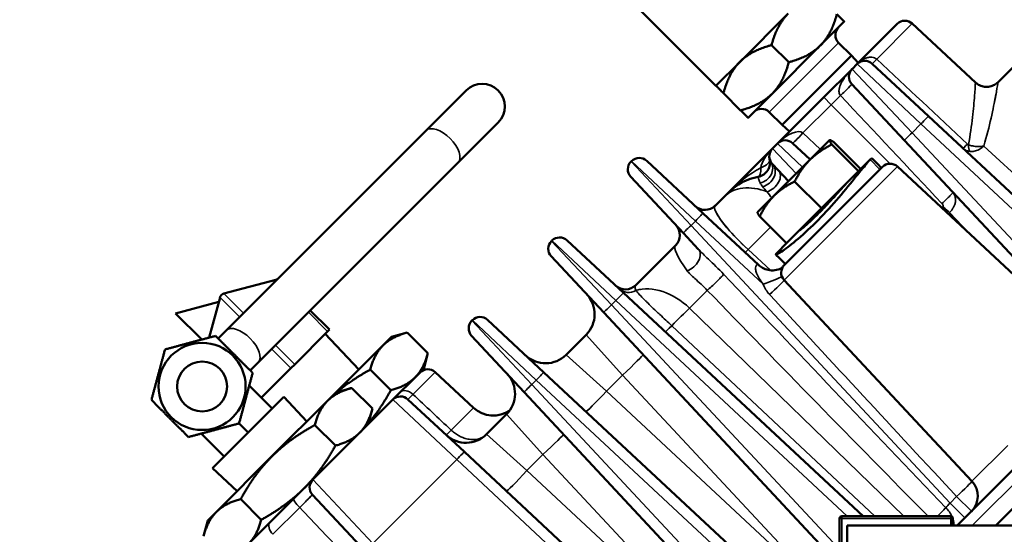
# Model space of a CAD drawing. Header units: inches. Extents: x 1 to 271, y 5 to 171.
# Tile 286 of 334: x 126.11 to 131.54, y 144.75 to 147.59. Entities that reach past the tile are written whole.
import ezdxf

# ---------------------------------------------------------------- set-up
doc = ezdxf.new("R2010")
doc.units = ezdxf.units.IN
doc.header["$LTSCALE"] = 8
doc.header["$MEASUREMENT"] = 0
for name, color, linetype, lineweight in [('Dimension (ANSI)', 7, 'Continuous', 25), ('Visible (ANSI)', 7, 'Continuous', 50), ('Visible Narrow (ANSI)', 7, 'Continuous', 35)]:
    doc.layers.add(name, color=color, linetype=linetype, lineweight=lineweight)
doc.styles.add('Dimension Text', font='tahoma.ttf')
doc.dimstyles.new('Dual Dimension', dxfattribs={"dimscale": 8, "dimtxt": 0.12, "dimasz": 0.098425, "dimexe": 0.125, "dimexo": 0.0625, "dimgap": 0.031496, "dimtad": 0, "dimtih": 1, "dimtoh": 1, "dimrnd": 1e-08, "dimzin": 4, "dimdsep": 46, "dimtxsty": 'Dimension Text', "dimcen": 0.09, "dimdle": 0.393701, "dimclrd": 256, "dimclre": 256, "dimclrt": 256, "dimadec": 0, "dimazin": 1, "dimtfac": 1, "dimtofl": 0, "dimtmove": 0, "dimatfit": 3, "dimfxl": 1, "dimtolj": 1, "dimtzin": 4, "dimlwd": -1, "dimlwe": -1, "dimarcsym": 0})

# ---------------------------------------------------------------- blocks, each defined once
blk = doc.blocks.new('*D10')
at = {"layer": 'Defpoints', "color": 0, "transparency": 16777216}
for p in [(179.2848, 157.7079), (123.1798, 140.6812), (179.2848, 140.6812)]:
    blk.add_point(p, dxfattribs=at)
at = {"layer": 'Dimension (ANSI)', "transparency": 16777216}
for p, q in [((123.1798, 141.1812), (123.1798, 158.7079)), ((179.2848, 141.1812), (179.2848, 158.7079)), ((123.9672, 157.7079), (146.443, 157.7079)), ((178.4974, 157.7079), (156.0215, 157.7079))]:
    blk.add_line(p, q, dxfattribs=at)
for points in [[(123.9672, 157.8392), (123.9672, 157.5767), (123.1798, 157.7079)], [(178.4974, 157.8392), (178.4974, 157.5767), (179.2848, 157.7079)]]:
    blk.add_solid(points, dxfattribs=at)
at = {"layer": 'Dimension (ANSI)', "transparency": 16777216, "insert": (151.2323, 157.7079), "char_height": 0.96, "attachment_point": 5, "style": 'Dimension Text'}
blk.add_mtext('\\A1;{\\H3.0x;(}\\S56.11^ 1425.1 mm;{\\H3.0x;)}', dxfattribs=at)

msp = doc.modelspace()

# ---------------------------------------------------------------- linework, layer by layer
at = {"layer": 'Visible (ANSI)'}
for p, q in [((129.1521, 148.0234), (129.9475, 147.2279)), ((132.0986, 147.8445), (131.5021, 147.2481)), ((130.0801, 147.3605), (130.3453, 147.6257)), ((130.5221, 147.4489), (130.6547, 147.5815)), ((130.725, 147.3478), (130.946, 147.5688)), ((131.0294, 147.5703), (131.3772, 147.2459)), ((130.2537, 147.4521), (130.3485, 147.3574)), ((130.2569, 147.1837), (130.5221, 147.4489)), ((130.6935, 147.3941), (130.6228, 147.4648)), ((130.3117, 147.0123), (130.6935, 147.3941)), ((130.7311, 147.3539), (130.6935, 147.3941)), ((129.9475, 147.2279), (130.0801, 147.3605)), ((130.5415, 147.1643), (130.6974, 147.3202)), ((130.725, 147.3478), (130.6974, 147.3202)), ((130.8084, 147.3493), (131.1191, 147.0595)), ((128.5708, 147.2018), (128.3498, 146.9808)), ((130.9857, 146.9261), (130.696, 147.2369)), ((129.9886, 147.1869), (130.0833, 147.0922)), ((130.1243, 147.0512), (130.2569, 147.1837)), ((130.5415, 147.1643), (130.2866, 146.9094)), ((130.3117, 147.0123), (130.241, 147.083)), ((132.3174, 145.942), (131.1191, 147.0595)), ((128.5266, 146.804), (128.7476, 147.025)), ((130.352, 146.9747), (130.3117, 147.0123)), ((127.2482, 145.8791), (128.3498, 146.9808)), ((130.5738, 146.9279), (130.4655, 146.8196)), ((130.574, 146.9281), (130.5738, 146.9279)), ((130.574, 146.9281), (130.5745, 146.9282)), ((130.259, 146.8818), (130.0175, 146.6403)), ((130.2866, 146.9094), (130.259, 146.8818)), ((130.37, 146.9109), (130.4666, 146.8207)), ((130.7332, 146.7563), (130.5855, 146.9041)), ((130.7453, 146.7684), (130.5976, 146.9162)), ((130.9857, 146.9261), (132.0982, 145.7331)), ((130.4655, 146.8196), (130.2671, 146.6211)), ((130.7371, 146.7602), (130.7974, 146.8205)), ((127.4249, 145.7024), (128.5266, 146.804)), ((129.4823, 146.8122), (129.4794, 146.8093)), ((129.5657, 146.8137), (129.8764, 146.5239)), ((130.3477, 146.7018), (130.2599, 146.7959)), ((130.8647, 146.7804), (130.3244, 146.2401)), ((130.9481, 146.7818), (132.0586, 145.7462)), ((129.7677, 146.4152), (129.4779, 146.7259)), ((130.7332, 146.7563), (130.5287, 146.5519)), ((130.7371, 146.7602), (130.7332, 146.7563)), ((130.5287, 146.5519), (130.381, 146.6996)), ((129.9927, 146.6154), (129.9438, 146.5666)), ((129.9927, 146.6154), (130.0175, 146.6403)), ((130.2671, 146.6211), (130.1766, 146.5307)), ((130.5287, 146.5519), (130.3363, 146.3595)), ((130.1813, 146.2396), (129.8764, 146.5239)), ((130.1766, 146.5307), (130.1765, 146.5303)), ((130.3363, 146.3595), (130.1886, 146.5072)), ((130.5626, 146.5421), (130.5626, 146.5421)), ((129.7677, 146.4152), (129.8502, 146.3268)), ((130.4086, 146.431), (130.4082, 146.4314)), ((129.0439, 146.3738), (129.041, 146.3709)), ((129.1273, 146.3753), (129.438, 146.0855)), ((129.725, 146.3478), (129.5054, 146.1282)), ((130.2843, 146.3074), (130.3363, 146.3595)), ((129.3293, 145.9768), (129.0395, 146.2875)), ((127.5218, 146.1585), (127.2357, 146.0818)), ((130.3229, 146.1567), (131.3577, 145.0471)), ((127.2145, 146.0606), (127.1551, 145.8392)), ((130.7584, 144.8542), (129.438, 146.0855)), ((127.208, 146.0366), (126.9699, 145.9728)), ((126.9699, 145.9728), (127.1145, 145.8283)), ((127.8181, 145.8834), (127.712, 145.9894)), ((129.3293, 145.9768), (130.6332, 144.5786)), ((128.6055, 145.9354), (128.6026, 145.9325)), ((128.6888, 145.9368), (128.9996, 145.6471)), ((127.2482, 145.8791), (127.204, 145.8349)), ((127.6261, 145.6914), (127.8075, 145.8728)), ((127.9803, 145.6638), (127.7943, 145.8596)), ((127.8181, 145.8834), (127.8075, 145.8728)), ((128.16, 145.8434), (128.1126, 145.7961)), ((128.16, 145.8434), (128.2463, 145.8665)), ((128.3599, 145.7529), (128.2463, 145.8665)), ((128.8909, 145.5384), (128.6011, 145.8491)), ((129.232, 145.8548), (129.1216, 145.7444)), ((128.1126, 145.7961), (127.8545, 145.538)), ((128.3368, 145.6666), (128.3599, 145.7529)), ((127.3807, 145.6582), (127.4249, 145.7024)), ((127.6261, 145.6914), (127.6049, 145.6702)), ((127.4426, 145.5079), (127.6049, 145.6702)), ((128.1557, 145.5488), (128.0421, 145.6624)), ((128.2894, 145.6193), (128.3368, 145.6666)), ((128.4003, 145.6483), (128.6109, 145.452)), ((130.502, 144.246), (128.9996, 145.6471)), ((127.3757, 145.5748), (127.5027, 145.4478)), ((128.1747, 145.5046), (128.2894, 145.6193)), ((127.8545, 145.538), (127.8071, 145.4906)), ((127.8545, 145.538), (127.9408, 145.5611)), ((128.0544, 145.4475), (127.9408, 145.5611)), ((128.8909, 145.5384), (130.2919, 144.036)), ((127.1736, 145.1187), (127.5667, 145.5117)), ((127.8071, 145.4906), (127.501, 145.1844)), ((127.6934, 145.3769), (127.5667, 145.5117)), ((128.1671, 145.497), (127.7258, 145.0557)), ((128.1747, 145.5046), (128.1671, 145.497)), ((128.2504, 145.4984), (128.5612, 145.2087)), ((128.0313, 145.3612), (128.0544, 145.4475)), ((128.7936, 145.4164), (128.6832, 145.306)), ((127.3197, 145.3657), (127.3701, 145.3152)), ((127.8503, 145.2433), (127.7367, 145.3569)), ((127.1106, 145.3096), (127.2376, 145.1826)), ((130.0636, 143.8076), (128.5612, 145.2087)), ((131.4888, 144.8023), (131.8962, 145.2098)), ((127.501, 145.1844), (127.1948, 144.8782)), ((127.3085, 144.992), (127.1736, 145.1187)), ((131.6006, 145.1263), (131.2767, 144.8023)), ((127.7258, 145.0557), (127.6763, 145.0062)), ((127.432, 144.7619), (127.6762, 145.0061)), ((127.6763, 145.0062), (127.6762, 145.0061)), ((127.6763, 145.0062), (127.6763, 145.0062)), ((127.442, 144.8351), (127.3284, 144.9487)), ((128.0141, 144.6616), (127.7243, 144.9723)), ((127.1948, 144.8782), (127.1474, 144.8308)), ((127.1474, 144.8308), (127.1243, 144.7446)), ((130.6283, 144.8417), (130.6283, 144.6967)), ((131.2408, 144.8542), (130.6408, 144.8542)), ((131.2533, 144.8023), (131.2533, 144.8417)), ((127.4319, 144.7618), (127.2903, 144.6202)), ((127.4319, 144.7618), (127.4319, 144.7618)), ((130.6702, 144.8023), (130.6702, 144.6842)), ((150.7916, 144.8023), (130.6702, 144.8023))]:
    msp.add_line(p, q, dxfattribs=at)
for radius in [0.24, 0.1375]:
    msp.add_circle((127.1156, 145.5698), radius, dxfattribs=at)
for centre, radius, start, end in [((130.9884, 147.5264), 0.06, 47, 135), ((130.6653, 147.5072), 0.06, 135, 225), ((130.7674, 147.3054), 0.06, 47, 135), ((130.7398, 147.2778), 0.06, 135, 223), ((128.6592, 147.1134), 0.125, 315, 135), ((130.1986, 147.0406), 0.06, 45, 135), ((130.3014, 146.8394), 0.06, 135, 211.454), ((130.329, 146.867), 0.06, 47, 135), ((129.5247, 146.7698), 0.06, 47, 135), ((130.1658, 146.8046), 0.08, 280.4694, 14.388), ((129.5218, 146.7669), 0.06, 135, 223), ((130.9071, 146.738), 0.06, 47, 135), ((130.2367, 146.4211), 0.31, 100.4694, 135), ((129.8872, 146.6232), 0.08, 227, 315), ((130.0387, 146.2231), 0.31, 106.0389, 106.0406), ((129.6684, 146.4044), 0.08, 315, 43), ((129.0863, 146.3314), 0.06, 47, 135), ((129.0834, 146.3285), 0.06, 135, 223), ((129.6804, 146.3915), 0.08, 302.163, 302.1652), ((130.3668, 146.1976), 0.06, 135, 223), ((127.5295, 146.1295), 0.03, 91.9134, 105), ((129.4488, 146.1848), 0.08, 227, 315), ((127.2434, 146.0529), 0.03, 105, 165), ((129.1188, 145.9679), 0.16, 315, 43), ((128.6479, 145.893), 0.06, 47, 135), ((128.645, 145.8901), 0.06, 135, 223), ((129.0085, 145.8575), 0.16, 227, 315), ((128.3594, 145.6045), 0.06, 47, 135), ((128.6804, 145.5295), 0.16, 315, 43), ((128.2095, 145.4546), 0.06, 47, 135), ((128.72, 145.569), 0.16, 227, 304.8853), ((128.5701, 145.4191), 0.16, 227, 315), ((127.7682, 145.0132), 0.06, 135, 223), ((131.2699, 144.9653), 0.12, 315, 43), ((130.6408, 144.8417), 0.0125, 90, 180), ((131.2408, 144.8417), 0.0125, 0, 90)]:
    msp.add_arc(centre, radius, start, end, dxfattribs=at)
msp.add_ellipse((130.6946, 145.9525), major_axis=(-0.5909, 0.7637), ratio=0.968237, start_param=0.098175, end_param=0.119684, dxfattribs=at)
for points, weights in [([(130.3453, 147.6257), (130.2838, 147.5642), (130.2537, 147.4521)], [1, 1.0379548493, 1]), ([(130.5221, 147.4489), (130.5836, 147.5104), (130.6136, 147.6225)], [1, 1.0379548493, 1]), ([(130.6136, 147.6225), (130.6547, 147.5815), (130.6547, 147.5815)], [1, 1.0379548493, 1]), ([(130.2537, 147.4521), (130.1417, 147.4221), (130.0801, 147.3605)], [1, 1.0379548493, 1]), ([(130.3485, 147.3574), (130.4605, 147.3874), (130.5221, 147.4489)], [1, 1.0379548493, 1]), ([(130.0801, 147.3605), (130.0186, 147.299), (129.9886, 147.1869)], [1, 1.0379548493, 1]), ([(130.2569, 147.1837), (130.3184, 147.2453), (130.3485, 147.3574)], [1, 1.0379548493, 1]), ([(129.9886, 147.1869), (129.9475, 147.2279), (129.9475, 147.2279)], [1, 1.0379548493, 1]), ([(130.0833, 147.0922), (130.1954, 147.1222), (130.2569, 147.1837)], [1, 1.0379548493, 1]), ([(130.1243, 147.0512), (130.1243, 147.0512), (130.0833, 147.0922)], [1, 1.0379548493, 1]), ([(130.5738, 146.9279), (130.571, 146.925), (130.5855, 146.9041)], [1, 1.0379548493, 1]), ([(130.5976, 146.9162), (130.5766, 146.9307), (130.5738, 146.9279)], [1, 1.0379548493, 1]), ([(130.5855, 146.9041), (130.5129, 146.867), (130.4655, 146.8196)], [1, 1.0379548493, 1]), ([(130.4655, 146.8196), (130.418, 146.7721), (130.381, 146.6996)], [1, 1.0379548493, 1]), ([(130.381, 146.6996), (130.3117, 146.6658), (130.2671, 146.6211)], [1, 1.0379548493, 1]), ([(130.2671, 146.6211), (130.2224, 146.5765), (130.1886, 146.5072)], [1, 1.0379548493, 1]), ([(130.1886, 146.5072), (130.1755, 146.5263), (130.1765, 146.5303)], [1, 1.03433853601, 1.00654350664]), ([(126.9115, 145.7739), (127.0509, 145.8113), (127.1903, 145.8486)], [1.08785418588, 1.25614581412, 1.08785418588]), ([(127.1903, 145.8486), (127.2924, 145.7466), (127.3944, 145.6445)], [1.08785418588, 1.25614581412, 1.08785418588]), ([(128.2463, 145.8665), (128.16, 145.8434), (128.1126, 145.7961)], [1.00007075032, 1.03799156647, 1]), ([(128.1126, 145.7961), (128.0652, 145.7487), (128.0421, 145.6624)], [1, 1.03799156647, 1.00007075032]), ([(126.8367, 145.4951), (126.8741, 145.6345), (126.9115, 145.7739)], [1.08785418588, 1.25614581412, 1.08785418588]), ([(128.2894, 145.6193), (128.3368, 145.6666), (128.3599, 145.7529)], [1, 1.03799156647, 1.00007075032]), ([(127.3944, 145.6445), (127.3571, 145.5051), (127.3197, 145.3657)], [1.08785418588, 1.25614581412, 1.08785418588]), ([(128.0421, 145.6624), (127.9375, 145.6047), (127.8605, 145.5396)], [1.00007075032, 1.02794368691, 1.01480351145]), ([(128.1557, 145.5488), (128.242, 145.5719), (128.2894, 145.6193)], [1.00007075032, 1.03799156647, 1]), ([(127.9408, 145.5611), (127.8545, 145.538), (127.8071, 145.4906)], [1.00007075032, 1.03799156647, 1]), ([(128.0329, 145.3671), (128.098, 145.4442), (128.1557, 145.5488)], [1.01480351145, 1.02794368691, 1.00007075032]), ([(127.0409, 145.2909), (126.9388, 145.393), (126.8367, 145.4951)], [2.33597529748, 2.69735193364, 2.33597529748]), ([(127.8071, 145.4906), (127.7598, 145.4432), (127.7367, 145.3569)], [1, 1.03799156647, 1.00007075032]), ([(127.9839, 145.3138), (128.0313, 145.3612), (128.0544, 145.4475)], [1, 1.03799156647, 1.00007075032]), ([(127.3197, 145.3657), (127.1803, 145.3283), (127.0409, 145.2909)], [1.08785418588, 1.25614581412, 1.08785418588]), ([(127.7367, 145.3569), (127.5957, 145.2791), (127.501, 145.1844)], [1.00007075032, 1.03799156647, 1]), ([(127.8503, 145.2433), (127.9366, 145.2664), (127.9839, 145.3138)], [1.00007075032, 1.03799156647, 1]), ([(127.6777, 145.0076), (127.7725, 145.1024), (127.8503, 145.2433)], [1, 1.03799156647, 1.00007075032]), ([(127.501, 145.1844), (127.4062, 145.0897), (127.3284, 144.9487)], [1, 1.03799156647, 1.00007075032]), ([(127.442, 144.8351), (127.582, 144.9123), (127.6763, 145.0062)], [1.00007075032, 1.0377160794, 1.00054799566]), ([(127.3284, 144.9487), (127.2421, 144.9256), (127.1948, 144.8782)], [1.00007075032, 1.03799156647, 1]), ([(127.1948, 144.8782), (127.1474, 144.8308), (127.1243, 144.7446)], [1, 1.03799156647, 1.00007075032]), ([(127.3715, 144.7014), (127.4189, 144.7488), (127.442, 144.8351)], [1, 1.03799156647, 1.00007075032])]:
    msp.add_rational_spline(points, weights, degree=2, dxfattribs=at)
for points, knots in [([(131.3772, 147.2459), (131.3839, 147.2396), (131.3918, 147.2343), (131.4088, 147.2263), (131.4182, 147.2236), (131.4372, 147.2213), (131.447, 147.2217), (131.4657, 147.2256), (131.4748, 147.229), (131.49, 147.2375), (131.4965, 147.2424), (131.5021, 147.2481)], [0.0001278, 0.0001278, 0.0001278, 0.0001278, 0.0707769, 0.0707769, 0.1432358, 0.1432358, 0.2163365, 0.2163365, 0.2886129, 0.2886129, 0.349396, 0.349396, 0.349396, 0.349396]), ([(131.4234, 146.8954), (131.4233, 146.8954), (131.4232, 146.8954), (131.4231, 146.8954), (131.4229, 146.8953), (131.4227, 146.8953), (131.4225, 146.8952)], [-0.0001298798, -0.0001298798, -0.0001298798, -0.0001298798, 0, 0, 0, 0.0002072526, 0.0002072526, 0.0002072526, 0.0002072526]), ([(131.4226, 146.8947), (131.4228, 146.8948), (131.4229, 146.895), (131.4231, 146.8951), (131.4232, 146.8952), (131.4233, 146.8953), (131.4234, 146.8954)], [-0.0002084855, -0.0002084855, -0.0002084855, -0.0002084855, 0, 0, 0, 0.0001298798, 0.0001298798, 0.0001298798, 0.0001298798]), ([(130.4086, 146.431), (130.4088, 146.4309), (130.4093, 146.4311), (130.4133, 146.4336), (130.4202, 146.439), (130.4385, 146.4543), (130.4511, 146.4654), (130.4804, 146.4924), (130.497, 146.5085), (130.5131, 146.5246), (130.5292, 146.5407), (130.547, 146.559), (130.5809, 146.5952), (130.5971, 146.6129), (130.6243, 146.6431), (130.6372, 146.6576), (130.6575, 146.68), (130.6649, 146.688), (130.6691, 146.6922)], [2.271818, 2.271818, 2.271818, 2.271818, 2.333457, 2.333457, 2.512954, 2.512954, 2.69245, 2.69245, 2.871947, 2.871947, 2.871947, 3.051444, 3.051444, 3.230941, 3.230941, 3.410438, 3.410438, 3.589934, 3.589934, 3.589934, 3.589934]), ([(130.0196, 146.6424), (130.019, 146.6418), (130.0184, 146.6412), (130.0177, 146.6405), (130.0176, 146.6404), (130.0175, 146.6403)], [-0.007669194, -0.007669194, -0.007669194, -0.007669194, 0, 0, 0.001277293, 0.001277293, 0.001277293, 0.001277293]), ([(130.0175, 146.6403), (130.0176, 146.6404), (130.0178, 146.6406), (130.018, 146.6408), (130.0181, 146.6409), (130.0184, 146.6411), (130.0185, 146.6413), (130.0188, 146.6416), (130.0189, 146.6417), (130.019, 146.6417)], [0, 0, 0, 0, 0.001802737, 0.001802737, 0.00271559, 0.00271559, 0.004549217, 0.004549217, 0.005587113, 0.005587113, 0.005587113, 0.005587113]), ([(130.1813, 146.2396), (130.1879, 146.2334), (130.1958, 146.2277), (130.2137, 146.218), (130.2242, 146.2142), (130.2471, 146.2094), (130.2599, 146.209), (130.284, 146.2119), (130.2956, 146.2155), (130.3082, 146.2215), (130.3107, 146.2229), (130.3131, 146.2243)], [0, 0, 0, 0, 0.0757412, 0.0757412, 0.1622512, 0.1622512, 0.2601799, 0.2601799, 0.3564261, 0.3564261, 0.3821692, 0.3821692, 0.3821692, 0.3821692]), ([(128.6832, 145.306), (128.6831, 145.3059), (128.683, 145.3057), (128.6828, 145.3056), (128.6827, 145.3055), (128.6826, 145.3054), (128.6826, 145.3054), (128.6825, 145.3053), (128.6824, 145.3052), (128.6823, 145.3051), (128.6821, 145.3049), (128.6819, 145.3047), (128.6817, 145.3046)], [-0.000489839, -0.000489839, -0.000489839, -0.000489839, 0, 0, 0, 0.000334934, 0.000334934, 0.000334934, 0.000669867, 0.000669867, 0.000669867, 0.001339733, 0.001339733, 0.001339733, 0.001339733])]:
    msp.add_open_spline(points, degree=3, knots=knots, dxfattribs=at)
for points in [[(130.2843, 146.3074), (130.2742, 146.2974), (130.275, 146.2915), (130.3359, 146.3298), (130.4381, 146.4141), (130.5562, 146.5321), (130.6668, 146.6607), (130.7531, 146.7696), (130.7873, 146.8105), (130.7974, 146.8205)], [(130.7974, 146.8205), (130.8031, 146.8262), (130.8065, 146.8286), (130.8075, 146.8276)], [(130.8075, 146.8276), (130.8247, 146.81), (130.8419, 146.7924), (130.8591, 146.7748)], [(130.0341, 146.6564), (130.0341, 146.6565), (130.0341, 146.6565), (130.0341, 146.6565)], [(130.33, 146.2457), (130.3124, 146.2629), (130.2948, 146.2801), (130.2772, 146.2973)]]:
    msp.add_open_spline(points, degree=3, dxfattribs=at)
at = {"layer": 'Visible Narrow (ANSI)'}
for p, q in [((131.0294, 147.5703), (130.8332, 147.3741)), ((130.6228, 147.4648), (130.241, 147.083)), ((130.6974, 147.3202), (131.0281, 146.9685)), ((131.0767, 147.0171), (130.725, 147.3478)), ((130.5415, 147.1643), (130.5825, 147.1234)), ((130.633, 147.1739), (130.5825, 147.1234)), ((130.4265, 146.9674), (130.5825, 147.1234)), ((130.5825, 147.1234), (130.9079, 146.798)), ((131.0281, 146.9685), (131.0767, 147.0171)), ((131.0767, 147.0171), (132.2697, 145.9046)), ((130.5232, 146.8772), (130.4265, 146.9674)), ((132.1406, 145.7755), (131.0281, 146.9685)), ((130.259, 146.8818), (130.3892, 146.7433)), ((130.4251, 146.7792), (130.2866, 146.9094)), ((131.4234, 146.8954), (131.9048, 146.4497)), ((130.8511, 146.7668), (130.7974, 146.8205)), ((129.4794, 146.8093), (129.8101, 146.4576)), ((129.834, 146.4815), (129.4823, 146.8122)), ((130.9481, 146.7818), (130.3229, 146.1567)), ((130.2324, 146.7133), (130.2324, 146.7133)), ((131.3402, 146.4161), (131.2352, 146.5296)), ((129.8101, 146.4576), (129.834, 146.4815)), ((131.2375, 144.9269), (129.8101, 146.4576)), ((129.834, 146.4815), (130.2077, 146.133)), ((130.1247, 146.3244), (130.2481, 146.4478)), ((129.041, 146.3709), (129.3717, 146.0192)), ((129.3956, 146.0431), (129.0439, 146.3738)), ((130.2472, 146.2101), (130.1247, 146.3244)), ((130.2898, 146.3019), (130.2898, 146.3018)), ((127.5218, 146.1585), (127.5246, 146.1556)), ((127.2145, 146.0606), (127.3221, 145.953)), ((127.2357, 146.0818), (127.3433, 145.9742)), ((129.5307, 146.105), (129.5308, 146.105)), ((129.5344, 146.1055), (129.5344, 146.1055)), ((129.802, 146.0017), (129.8998, 146.0995)), ((129.3717, 146.0192), (129.3956, 146.0431)), ((130.6703, 144.6267), (129.3717, 146.0192)), ((129.3956, 146.0431), (130.6705, 144.8542)), ((127.8075, 145.8728), (127.7014, 145.9788)), ((130.9832, 144.8542), (129.802, 146.0017)), ((128.6026, 145.9325), (128.9333, 145.5808)), ((128.9572, 145.6047), (128.6055, 145.9354)), ((130.8231, 144.8542), (129.7038, 145.9047)), ((129.4323, 145.632), (129.232, 145.8548)), ((127.6261, 145.6914), (127.52, 145.7975)), ((127.6049, 145.6702), (127.4988, 145.7763)), ((129.1216, 145.7444), (129.3444, 145.5441)), ((128.4003, 145.6483), (128.278, 145.526)), ((129.3444, 145.5441), (129.4323, 145.632)), ((129.4323, 145.632), (130.6173, 144.3613)), ((128.9333, 145.5808), (128.9572, 145.6047)), ((130.3343, 144.0784), (128.9333, 145.5808)), ((128.9572, 145.6047), (130.4447, 144.2175)), ((130.6151, 144.3591), (129.3444, 145.5441)), ((128.5188, 145.1663), (128.1671, 145.497)), ((128.4881, 145.3293), (128.6109, 145.452)), ((128.9939, 145.1936), (128.7936, 145.4164)), ((128.6832, 145.306), (128.906, 145.1057)), ((131.3586, 144.8023), (131.8311, 145.2749)), ((128.906, 145.1057), (128.9939, 145.1936)), ((128.9939, 145.1936), (130.1789, 143.9229)), ((131.3577, 145.0471), (131.5556, 145.245)), ((128.0565, 144.704), (128.5188, 145.1663)), ((128.5188, 145.1663), (130.0212, 143.7652)), ((130.1767, 143.9207), (128.906, 145.1057)), ((127.7258, 145.0557), (128.0565, 144.704)), ((131.2735, 144.9629), (131.2375, 144.9269)), ((131.2375, 144.9269), (131.3194, 144.845)), ((131.2735, 144.9629), (131.3554, 144.8811)), ((127.6541, 144.9021), (127.5063, 144.7543)), ((130.6408, 144.8417), (130.6283, 144.8417)), ((130.6408, 144.8542), (130.6408, 144.8417)), ((130.6408, 144.8417), (131.2408, 144.8417)), ((130.6408, 144.6967), (130.6408, 144.8417)), ((131.2408, 144.8417), (131.2408, 144.8542)), ((131.2408, 144.8417), (131.2408, 144.8023)), ((131.2533, 144.8417), (131.2408, 144.8417))]:
    msp.add_line(p, q, dxfattribs=at)
for centre, major_axis, ratio, start_param, end_param in [((130.8629, 147.4078), (-0.0546, -0.0585), 0.018504, 0, 0.974529), ((130.6375, 147.1823), (0.0585, 0.0546), 0.03907, 4.600351, 6.283185), ((131.0782, 147.0156), (0.0409, 0.0439), 0.034878, 0, 1.569578), ((128.4382, 146.8924), (-0.0884, 0.0884), 0.5, 3.141593, 6.283185), ((130.329, 146.867), (0.099, 0.099), 0.428571, 0.034907, 1.570796), ((130.4245, 146.9694), (-0.0546, -0.0585), 0.034878, 0, 1.569578), ((131.0296, 146.967), (-0.0439, -0.0409), 0.034878, 4.713607, 6.283185), ((130.3014, 146.8394), (-0.099, -0.099), 0.428571, 4.712389, 5.748904), ((131.3639, 146.9406), (-0.0546, -0.0585), 0.018118, 0, 0.957212), ((131.3352, 146.9159), (-0.0067, 0.0126), 0.522094, 2.150348, 2.70554), ((131.3692, 146.9377), (-0.015, -0.0786), 0.340166, 5.232516, 5.929975), ((130.1658, 146.8046), (0.0775, 0.0199), 0.453776, 4.974694, 6.283185), ((130.1658, 146.8046), (0.0145, -0.0787), 0.317985, 0, 1.137892), ((130.182, 146.7663), (0.0682, 0.0417), 0.912635, 4.310808, 6.283183), ((130.2014, 146.7414), (0.0585, 0.0546), 0.805703, 4.112043, 6.283185), ((130.1808, 146.8071), (0.0115, -0.0792), 0.980372, 1.30646, 1.30649), ((130.2337, 146.7067), (0.0585, 0.0546), 0.670136, 4.088835, 6.283185), ((130.2119, 146.3962), (-0.2192, 0.2192), 0.707107, 5.263122, 6.283185), ((130.3302, 146.547), (-0.1593, 0.1706), 0.044004, 0.711091, 0.932155), ((130.373, 146.5574), (0.2092, -0.2292), 0.182116, 4.169931, 4.323184), ((131.1947, 146.5848), (0.0585, 0.0546), 0.037419, 4.643342, 6.283185), ((130.1726, 146.357), (-0.2292, 0.2092), 0.182116, 6.27491, 7.810799), ((131.0013, 146.7359), (0.2205, 0.2743), 0.748049, 4.649845, 4.674095), ((131.1991, 146.5656), (-0.0604, 0.0524), 0.058581, 1.601622, 2.259531), ((129.8355, 146.48), (0.0409, 0.0439), 0.034878, 0, 1.569578), ((130.1726, 146.357), (0.2292, -0.2092), 0.182116, 3.538568, 4.669207), ((131.0514, 146.6886), (-0.2618, -0.2958), 0.61514, 1.549083, 1.577794), ((129.8116, 146.4561), (-0.0439, -0.0409), 0.034878, 4.713607, 6.283185), ((129.9346, 146.119), (0.2092, -0.2292), 0.182116, 3.149868, 4.153872), ((129.7917, 146.2722), (0.0585, 0.0546), 0.682747, 4.096808, 6.283185), ((130.1627, 146.3663), (-0.0546, -0.0585), 0.014454, 0, 0.784894), ((130.1587, 146.37), (0.0546, 0.0585), 0.034878, 3.926375, 3.926382), ((129.9378, 146.1415), (-0.0575, -0.0556), 0.066466, 0.787005, 2.632172), ((129.7274, 145.9118), (-0.5227, -0.538), 0.01441, 4.179182, 4.179183), ((130.7706, 145.4277), (2.7658, -2.9039), 0.0106, 4.437368, 4.884584), ((130.2047, 146.136), (0.1119, 0.0434), 0.03194, 4.726462, 5.950417), ((129.7342, 145.9186), (-0.2292, 0.2092), 0.182116, 6.27491, 6.644653), ((129.6548, 145.8392), (-0.2192, 0.2192), 0.707107, 4.747296, 5.913442), ((130.3356, 146.1747), (0.079, -0.1333), 0.862667, 4.521756, 4.95389), ((130.2399, 146.0796), (0.0882, 0.0813), 0.034871, 4.71381, 5.949271), ((129.3971, 146.0416), (0.0409, 0.0439), 0.034878, 0, 1.569578), ((129.4681, 146.1668), (-0.0546, -0.0585), 0.963744, 0, 1.278746), ((130.7326, 145.3858), (2.8058, -2.8639), 0.02472, 4.436378, 4.874811), ((129.3732, 146.0177), (-0.0439, -0.0409), 0.034878, 4.713607, 6.283185), ((129.5426, 146.0973), (-0.0546, -0.0585), 0.671235, 1.199524, 1.199569), ((129.5948, 145.7792), (0.3009, 0.3072), 0.025157, 0.7855, 1.17453), ((129.7235, 145.9287), (-0.0546, -0.0585), 0.02634, 0, 1.173803), ((127.3366, 145.7907), (-0.0884, 0.0884), 0.5, 3.141593, 6.283185), ((129.4284, 145.636), (0.117, 0.1091), 0.034878, 4.713607, 6.283185), ((128.9587, 145.6032), (0.0409, 0.0439), 0.034878, 0, 1.569578), ((128.9348, 145.5793), (-0.0439, -0.0409), 0.034878, 4.713607, 6.283185), ((128.2509, 145.4959), (-0.0424, 0.0424), 0.674821, 4.747296, 6.283185), ((129.3404, 145.548), (-0.1091, -0.117), 0.034878, 0, 1.569578), ((128.5428, 145.3899), (-0.0818, -0.0878), 0.015237, 0, 0.822835), ((128.99, 145.1975), (0.117, 0.1091), 0.034878, 4.713607, 6.283185), ((128.5203, 145.1648), (0.0409, 0.0439), 0.034878, 0, 1.569578), ((128.902, 145.1096), (-0.1091, -0.117), 0.034878, 0, 1.569578), ((131.2705, 144.9659), (0.0879, 0.0817), 0.034876, 4.713674, 6.160842), ((127.6628, 144.9079), (-0.0424, 0.0424), 0.171714, 0, 1.53589), ((127.7471, 144.9922), (0.0424, -0.0424), 0.834343, 4.667147, 4.66733), ((131.2347, 144.93), (-0.0396, -0.0455), 0.068996, 0.948479, 1.562315), ((131.1789, 144.8715), (-0.0569, -0.0562), 0.05526, 1.315422, 2.184546), ((127.5317, 144.7768), (-0.0424, 0.0424), 0.56454, 0, 1.53589)]:
    msp.add_ellipse(centre, major_axis=major_axis, ratio=ratio, start_param=start_param, end_param=end_param, dxfattribs=at)
for points, knots in [([(130.8332, 147.3741), (130.8296, 147.3773), (130.8255, 147.3799), (130.8164, 147.3836), (130.8114, 147.3848), (130.8021, 147.3857), (130.7979, 147.3856), (130.7873, 147.3845), (130.7807, 147.3829), (130.7728, 147.3801), (130.7714, 147.3796), (130.7622, 147.3758), (130.7543, 147.3714), (130.7392, 147.3608), (130.732, 147.3548), (130.7251, 147.3479), (130.7251, 147.3479), (130.725, 147.3478)], [0, 0, 0, 0, 0.0849895, 0.0849895, 0.169363, 0.169363, 0.2344319, 0.2344319, 0.3319378, 0.3319378, 0.3516479, 0.3516479, 0.4701392, 0.4701392, 0.5860799, 0.5860799, 0.587042, 0.587042, 0.587042, 0.587042]), ([(130.6974, 147.3202), (130.6974, 147.3201), (130.6973, 147.3201), (130.6926, 147.3154), (130.6836, 147.306), (130.6709, 147.2915), (130.6592, 147.2766), (130.6485, 147.2612), (130.6393, 147.2456), (130.6319, 147.2297), (130.6269, 147.214), (130.624, 147.1935), (130.6277, 147.1802), (130.633, 147.1739)], [-0.0009779, -0.0009779, -0.0009779, -0.0009779, 0, 0, 0.0732543, 0.1465085, 0.2197628, 0.2930171, 0.3662713, 0.4395256, 0.5127799, 0.5860341, 0.7325427, 0.7325427, 0.7325427, 0.7325427]), ([(130.6684, 147.2882), (130.6693, 147.2893), (130.6783, 147.3002), (130.688, 147.3108), (130.6973, 147.3201), (130.6974, 147.3201), (130.6974, 147.3202)], [0.5698325, 0.5698325, 0.5698325, 0.5698325, 0.5860341, 0.7325427, 0.7325427, 0.7335206, 0.7335206, 0.7335206, 0.7335206]), ([(131.3771, 147.2459), (131.3771, 147.2459), (131.3767, 147.2372), (131.3733, 147.1795), (131.3631, 147.0589), (131.349, 146.9569), (131.3385, 146.903)], [2.527715, 2.527715, 2.527715, 2.527715, 2.798336, 3.340555, 3.882775, 4.424995, 4.424995, 4.424995, 4.424995]), ([(131.4234, 146.8954), (131.44, 146.9506), (131.4659, 147.0555), (131.4903, 147.1796), (131.5007, 147.2391), (131.5021, 147.2481), (131.5021, 147.2481)], [-4.415416, -4.415416, -4.415416, -4.415416, -3.882775, -3.340555, -2.798336, -2.52772, -2.52772, -2.52772, -2.52772]), ([(131.3093, 146.8821), (131.3127, 146.879), (131.3164, 146.8762), (131.3247, 146.8715), (131.329, 146.8696), (131.3376, 146.867), (131.3417, 146.8662), (131.3459, 146.8656)], [0, 0, 0, 0, 0.00590322, 0.00590322, 0.01136038, 0.01136038, 0.01575791, 0.01575791, 0.01575791, 0.01575791]), ([(131.4225, 146.8952), (131.4149, 146.8934), (131.4064, 146.8924), (131.3975, 146.8923), (131.3904, 146.8922), (131.383, 146.8926), (131.3755, 146.8936), (131.367, 146.8947), (131.3583, 146.8965), (131.3499, 146.8991), (131.3461, 146.9002), (131.3422, 146.9016), (131.3385, 146.903)], [0.00020725, 0.00020725, 0.00020725, 0.00020725, 0.00878558, 0.00878558, 0.00878558, 0.01559782, 0.01559782, 0.01559782, 0.02338294, 0.02338294, 0.02338294, 0.02697602, 0.02697602, 0.02697602, 0.02697602]), ([(131.3459, 146.8656), (131.3538, 146.8647), (131.3621, 146.8652), (131.3702, 146.8668), (131.3794, 146.8687), (131.3886, 146.872), (131.3972, 146.8765), (131.4055, 146.8808), (131.4134, 146.8862), (131.4203, 146.8926), (131.4211, 146.8933), (131.4219, 146.894), (131.4226, 146.8947)], [-0.02697598, -0.02697598, -0.02697598, -0.02697598, -0.01890922, -0.01890922, -0.01890922, -0.00985248, -0.00985248, -0.00985248, -0.00116633, -0.00116633, -0.00116633, -0.00020849, -0.00020849, -0.00020849, -0.00020849]), ([(130.2599, 146.7959), (130.2571, 146.799), (130.2548, 146.8017), (130.253, 146.8041), (130.2519, 146.8056), (130.251, 146.8069), (130.2503, 146.8081)], [-0.1615432, -0.1615432, -0.1615432, -0.1615432, -0.0608401, -0.0608401, -0.0608401, 0, 0, 0, 0]), ([(130.1804, 146.7259), (130.1804, 146.7259), (130.1808, 146.7194), (130.1857, 146.7019), (130.1904, 146.6927)], [0, 0, 0, 0, 0.3162134, 0.5533735, 0.5533735, 0.5533735, 0.5533735]), ([(130.1904, 146.6927), (130.1923, 146.6889), (130.1947, 146.6849), (130.1977, 146.6807), (130.1997, 146.6778), (130.202, 146.6747), (130.2046, 146.6716)], [0.0000002, 0.0000002, 0.0000002, 0.0000002, 0.0961227, 0.0961227, 0.0961227, 0.1615425, 0.1615425, 0.1615425, 0.1615425]), ([(131.2352, 146.5296), (131.2393, 146.5336), (131.243, 146.5379), (131.2482, 146.5446), (131.2499, 146.547), (131.2544, 146.5539), (131.2569, 146.5583), (131.2599, 146.5648), (131.2609, 146.5669), (131.2629, 146.5722), (131.264, 146.5754), (131.2656, 146.5813), (131.2662, 146.5841), (131.2674, 146.5913), (131.2677, 146.5956), (131.2676, 146.6042), (131.2672, 146.6084), (131.2662, 146.6139), (131.2658, 146.6153), (131.2642, 146.6211), (131.2626, 146.6252), (131.2596, 146.6309), (131.2584, 146.6327), (131.2566, 146.6353), (131.2559, 146.6361), (131.2546, 146.6378), (131.2539, 146.6386), (131.2532, 146.6393)], [0, 0, 0, 0, 0.0049075, 0.0049075, 0.00771069, 0.00771069, 0.01284097, 0.01284097, 0.01542139, 0.01542139, 0.01940964, 0.01940964, 0.02313208, 0.02313208, 0.02933796, 0.02933796, 0.03606385, 0.03606385, 0.03855347, 0.03855347, 0.04626416, 0.04626416, 0.05011951, 0.05011951, 0.05204718, 0.05204718, 0.05397486, 0.05397486, 0.05397486, 0.05397486]), ([(131.1927, 146.5788), (131.1928, 146.5786), (131.1932, 146.5783), (131.1938, 146.5775), (131.1949, 146.5761), (131.1969, 146.5732), (131.1986, 146.5696), (131.1994, 146.5657), (131.1993, 146.5629), (131.1985, 146.5612), (131.1979, 146.5605)], [-0.05397486, -0.05397486, -0.05397486, -0.05397486, -0.05204718, -0.05011951, -0.04626416, -0.03855347, -0.02313208, -0.01542139, -0.00771069, 0, 0, 0, 0]), ([(131.1982, 146.5702), (131.1981, 146.5706), (131.1976, 146.5716), (131.1971, 146.5726), (131.1968, 146.5732)], [-0.026425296, -0.026425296, -0.026425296, -0.026425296, -0.023133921, -0.017975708, -0.017975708, -0.017975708, -0.017975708]), ([(131.1993, 146.5641), (131.1993, 146.5647), (131.1993, 146.5654), (131.1992, 146.5662), (131.1992, 146.5664)], [-0.042954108, -0.042954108, -0.042954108, -0.042954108, -0.038556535, -0.036814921, -0.036814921, -0.036814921, -0.036814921]), ([(129.9899, 146.1881), (129.9619, 146.2177), (129.9112, 146.2672), (129.8657, 146.3101), (129.8502, 146.3268)], [0, 0, 0, 0, 0.3108178, 0.5439312, 0.5439312, 0.5439312, 0.5439312]), ([(130.1813, 146.2396), (130.181, 146.2399), (130.1803, 146.2404), (130.1792, 146.2413), (130.1774, 146.2425), (130.1754, 146.2429), (130.1738, 146.2423), (130.1722, 146.2413), (130.1698, 146.2387), (130.1662, 146.2316), (130.1649, 146.2194), (130.1673, 146.2059), (130.1723, 146.1898), (130.1842, 146.1657), (130.1992, 146.144), (130.2077, 146.133)], [-0.8145059, -0.8145059, -0.8145059, -0.8145059, -0.7999612, -0.7854164, -0.7563269, -0.6981479, -0.6545137, -0.6399689, -0.5817899, -0.465432, -0.349074, -0.290895, -0.232716, -0.116358, 0, 0, 0, 0]), ([(129.7883, 146.2081), (129.7989, 146.1935), (129.8355, 146.1605), (129.8776, 146.123), (129.8998, 146.0995)], [-0.5439312, -0.5439312, -0.5439312, -0.5439312, -0.3108178, 0, 0, 0, 0]), ([(129.7038, 145.9047), (129.6816, 145.9255), (129.6595, 145.946), (129.6387, 145.9656), (129.6345, 145.9696), (129.6302, 145.9736), (129.6261, 145.9775), (129.6042, 145.9983), (129.584, 146.0177), (129.5669, 146.0346), (129.5649, 146.0365), (129.563, 146.0384), (129.5612, 146.0402), (129.5393, 146.0618), (129.523, 146.0789), (129.513, 146.0911), (129.5107, 146.0938), (129.5087, 146.0964), (129.5071, 146.0986), (129.5069, 146.0989), (129.5066, 146.0993), (129.5064, 146.0996)], [0, 0, 0, 0, 0.291326, 0.291326, 0.291326, 0.351282, 0.351282, 0.351282, 0.666845, 0.666845, 0.666845, 0.702563, 0.702563, 0.702563, 1.120819, 1.120819, 1.120819, 1.216058, 1.216058, 1.216058, 1.229486, 1.229486, 1.229486, 1.229486]), ([(128.6817, 145.3046), (128.6752, 145.2983), (128.6677, 145.2929), (128.6513, 145.2844), (128.6425, 145.2812), (128.6237, 145.2773), (128.6139, 145.2764), (128.5934, 145.2771), (128.5829, 145.2786), (128.5636, 145.2836), (128.5549, 145.2866), (128.5403, 145.293), (128.5343, 145.2959), (128.5207, 145.3037), (128.5131, 145.3087), (128.4997, 145.3189), (128.4938, 145.3239), (128.4881, 145.3293)], [0.0013397, 0.0013397, 0.0013397, 0.0013397, 0.025635, 0.025635, 0.0495883, 0.0495883, 0.0732874, 0.0732874, 0.0969865, 0.0969865, 0.1161219, 0.1161219, 0.1293154, 0.1293154, 0.1468236, 0.1468236, 0.1616442, 0.1616442, 0.1616442, 0.1616442]), ([(127.6541, 144.9021), (127.676, 144.9247), (127.7115, 144.9608), (127.7241, 144.9726), (127.7243, 144.9723)], [-0.6388766, -0.6388766, -0.6388766, -0.6388766, -0.2738043, 0, 0, 0, 0])]:
    msp.add_open_spline(points, degree=3, knots=knots, dxfattribs=at)
for points in [[(131.3334, 146.9061), (131.1666, 147.0621), (130.9999, 147.2181), (130.8332, 147.3741)], [(130.6263, 147.2087), (130.6266, 147.2104), (130.6269, 147.2121), (130.6273, 147.2139)], [(131.4954, 147.2092), (131.4919, 147.1891), (131.4869, 147.1619), (131.4804, 147.1294)], [(130.633, 147.1739), (130.8196, 146.9756), (131.0061, 146.7772), (131.1927, 146.5788)], [(130.2433, 146.8245), (130.2433, 146.8245), (130.2434, 146.8244), (130.2435, 146.8244)], [(130.1946, 146.7758), (130.132, 146.7416), (130.0725, 146.6948), (130.0196, 146.6424)], [(130.2786, 146.6761), (130.2786, 146.6761), (130.2785, 146.6761), (130.2785, 146.6761)], [(131.2645, 146.5773), (131.2641, 146.576), (131.2637, 146.5746), (131.2632, 146.5732)], [(129.9993, 146.4557), (129.9992, 146.4558), (129.9991, 146.4559), (129.999, 146.456)], [(130.2428, 146.0766), (130.5856, 145.7047), (130.9293, 145.3335), (131.2735, 144.9629)], [(128.2504, 145.4984), (128.2503, 145.4986), (128.2605, 145.5089), (128.278, 145.526)], [(128.4881, 145.3293), (128.4181, 145.3949), (128.348, 145.4604), (128.278, 145.526)], [(127.7147, 144.9635), (127.7118, 144.9606), (127.7082, 144.9571), (127.704, 144.9529)], [(127.6541, 144.9021), (127.7375, 144.8135), (127.821, 144.725), (127.9044, 144.6364)], [(131.248, 144.852), (131.2403, 144.8691), (131.2285, 144.8862), (131.2142, 144.9013)], [(131.2577, 144.8023), (131.2587, 144.8133), (131.2573, 144.8254), (131.2533, 144.838)]]:
    msp.add_open_spline(points, degree=3, dxfattribs=at)

# ---------------------------------------------------------------- dimensions: what is measured, and where the dimension line sits
at = {"layer": 'Dimension (ANSI)'}
dim = msp.add_linear_dim(base=(179.28481, 157.70793), p1=(123.17977, 140.68124), p2=(179.28481, 140.68124), angle=180, text='{\\H3.0x;(}\\S<>^ 1425.1 mm;{\\H3.0x;)}', dimstyle='Dual Dimension', override={"dimgap": 0.031496, "dimtih": 0, "dimtoh": 0, "dimdec": 2, "dimpost": '\\X', "dimtol": 0, "dimlim": 0, "dimtp": 0, "dimtm": 0, "dimtdec": 2, "dimatfit": 1}, dxfattribs=at)
dim.commit()
dim.dimension.update_dxf_attribs({"geometry": '*D10', "text_midpoint": (151.23229, 157.70793), "dimtype": 160})

doc.saveas('drawing.dxf')
